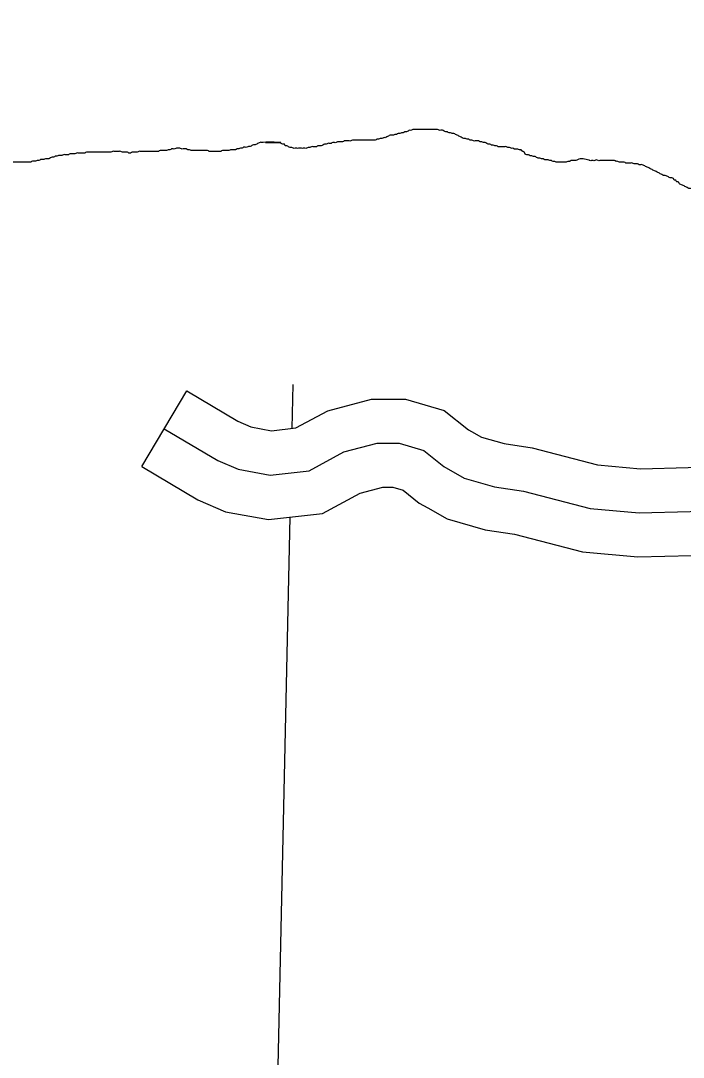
# Model space of a CAD drawing. Extents: x 813775 to 1157140, y 1757555 to 1979907.
# Drawn here: x 1019875 to 1022131, y 1822306 to 1825839 of the extents above; entities that cross this region are included whole.
import ezdxf

# ---------------------------------------------------------------- set-up
doc = ezdxf.new("R2010")
doc.units = 0
for name, color, linetype in [('Level 35', 7, 'Continuous'), ('Level 45', 7, 'Continuous'), ('Level 5', 7, 'Continuous')]:
    doc.layers.add(name, color=color, linetype=linetype)

msp = doc.modelspace()

# ---------------------------------------------------------------- linework, layer by layer
at = {"layer": 'Level 35'}
for points in [[(1021277.8, 1825467.9), (1021272.2, 1825467.9), (1021266.6, 1825467.9), (1021261, 1825467.9), (1021255.4, 1825467.9), (1021249.9, 1825467.9), (1021244.3, 1825467.9), (1021238.7, 1825467.9), (1021233.1, 1825467.9), (1021227.6, 1825467.9), (1021222, 1825467.9), (1021216.4, 1825467.9), (1021210.8, 1825467.9), (1021205.2, 1825465.1), (1021199.7, 1825465.1), (1021194.1, 1825462.3), (1021188.5, 1825459.6), (1021182.9, 1825459.6), (1021177.3, 1825456.8), (1021171.8, 1825456.8), (1021166.2, 1825454), (1021160.6, 1825454), (1021155, 1825451.2), (1021149.4, 1825451.2), (1021143.9, 1825448.4), (1021138.3, 1825448.4), (1021132.7, 1825448.4), (1021127.1, 1825445.6), (1021121.5, 1825442.8), (1021116, 1825440), (1021110.4, 1825440), (1021104.8, 1825437.2), (1021099.2, 1825437.2), (1021093.7, 1825434.4), (1021088.1, 1825434.4), (1021082.5, 1825431.6), (1021076.9, 1825431.6), (1021071.3, 1825431.6), (1021065.8, 1825431.6), (1021060.2, 1825431.6), (1021054.6, 1825431.6), (1021049, 1825431.6), (1021043.4, 1825431.6), (1021037.9, 1825431.6), (1021032.3, 1825431.6), (1021026.7, 1825431.6), (1021021.1, 1825431.6), (1021015.5, 1825431.6), (1021010, 1825431.6), (1021004.4, 1825431.6), (1020998.8, 1825428.9), (1020993.2, 1825428.9), (1020987.7, 1825428.9), (1020982.1, 1825428.9), (1020976.5, 1825428.9), (1020970.9, 1825426.1), (1020965.3, 1825426.1), (1020959.8, 1825426.1), (1020954.2, 1825426.1), (1020948.6, 1825423.3), (1020943, 1825423.3), (1020937.4, 1825423.3), (1020931.9, 1825420.5), (1020926.3, 1825420.5), (1020920.7, 1825420.5), (1020915.1, 1825417.7), (1020909.5, 1825417.7), (1020904, 1825414.9), (1020898.4, 1825412.1), (1020892.8, 1825412.1), (1020887.2, 1825412.1), (1020881.7, 1825409.3), (1020876.1, 1825409.3), (1020870.5, 1825409.3), (1020864.9, 1825409.3), (1020859.3, 1825406.5), (1020853.8, 1825406.5), (1020848.2, 1825403.7), (1020842.6, 1825403.7), (1020837, 1825403.7), (1020831.4, 1825403.7), (1020825.9, 1825403.7), (1020820.3, 1825403.7), (1020814.7, 1825403.7), (1020809.1, 1825403.7), (1020803.5, 1825403.7), (1020798, 1825406.5), (1020792.4, 1825406.5), (1020786.8, 1825409.3), (1020781.2, 1825412.1), (1020775.6, 1825412.1)], [(1021810.9, 1825363), (1021771.5, 1825364.7), (1021765.9, 1825361.9), (1021760.3, 1825361.9), (1021754.8, 1825361.9), (1021749.2, 1825361.9), (1021743.6, 1825359.1), (1021738, 1825359.1), (1021732.5, 1825356.3), (1021726.9, 1825356.3), (1021721.3, 1825356.3), (1021715.7, 1825356.3), (1021710.1, 1825356.3), (1021704.6, 1825356.3), (1021699, 1825356.3), (1021693.4, 1825359.1), (1021687.8, 1825359.1), (1021682.2, 1825361.9), (1021676.7, 1825361.9), (1021671.1, 1825364.7), (1021665.5, 1825364.7), (1021659.9, 1825364.7), (1021654.3, 1825367.5), (1021648.8, 1825367.5), (1021643.2, 1825370.2), (1021637.6, 1825370.2), (1021632, 1825373), (1021626.5, 1825375.8), (1021620.9, 1825375.8), (1021615.3, 1825378.6), (1021609.7, 1825378.6), (1021604.1, 1825381.4), (1021598.6, 1825381.4), (1021593, 1825384.2), (1021590.2, 1825389.8), (1021584.6, 1825392.6), (1021579, 1825398.2), (1021573.5, 1825398.2), (1021567.9, 1825400.9), (1021562.3, 1825400.9), (1021556.7, 1825400.9), (1021551.1, 1825403.7), (1021545.6, 1825403.7), (1021540, 1825406.5), (1021534.4, 1825406.5), (1021528.8, 1825409.3), (1021523.2, 1825409.3), (1021517.7, 1825409.3), (1021512.1, 1825409.3), (1021506.5, 1825409.3), (1021500.9, 1825409.3), (1021495.3, 1825412.1), (1021489.8, 1825412.1), (1021484.2, 1825414.9), (1021478.6, 1825414.9), (1021473, 1825417.7), (1021467.4, 1825417.7), (1021461.9, 1825420.5), (1021456.3, 1825423.3), (1021450.7, 1825423.3), (1021445.1, 1825426.1), (1021439.6, 1825426.1), (1021434, 1825428.9), (1021428.4, 1825428.9), (1021422.8, 1825428.9), (1021417.2, 1825428.9), (1021411.7, 1825431.6), (1021406.1, 1825431.6), (1021400.5, 1825434.4), (1021394.9, 1825434.4), (1021389.3, 1825437.2), (1021383.8, 1825437.2), (1021378.2, 1825440), (1021372.6, 1825442.8), (1021367, 1825445.6), (1021361.4, 1825448.4), (1021355.9, 1825451.2), (1021350.3, 1825454), (1021344.7, 1825454), (1021339.1, 1825456.8), (1021333.6, 1825456.8), (1021328, 1825459.6), (1021322.4, 1825459.6), (1021316.8, 1825462.3), (1021311.2, 1825465.1), (1021305.7, 1825465.1), (1021300.1, 1825465.1), (1021294.5, 1825467.9), (1021288.9, 1825467.9), (1021283.3, 1825467.9), (1021277.8, 1825467.9)], [(1020708.7, 1825424), (1020760.2, 1825423.8), (1020700.9, 1825424), (1020695.3, 1825424), (1020689.7, 1825424), (1020684.2, 1825421.2), (1020678.6, 1825418.4), (1020673, 1825415.6), (1020667.4, 1825415.6), (1020661.8, 1825412.8), (1020656.3, 1825410), (1020650.7, 1825410), (1020645.1, 1825407.2), (1020639.5, 1825407.2), (1020633.9, 1825407.2), (1020628.4, 1825404.4), (1020622.8, 1825404.4), (1020617.2, 1825401.6), (1020611.6, 1825401.6), (1020606, 1825398.8), (1020600.5, 1825398.8), (1020594.9, 1825398.8), (1020589.3, 1825398.8), (1020583.7, 1825396.1), (1020578.2, 1825396.1), (1020572.6, 1825396.1), (1020567, 1825396.1), (1020561.4, 1825396.1), (1020555.8, 1825393.3), (1020550.3, 1825393.3), (1020544.7, 1825393.3), (1020539.1, 1825393.3), (1020533.5, 1825393.3), (1020527.9, 1825393.3), (1020522.4, 1825393.3), (1020516.8, 1825393.3), (1020511.2, 1825396.1), (1020505.6, 1825396.1), (1020500, 1825396.1), (1020494.5, 1825396.1), (1020488.9, 1825396.1), (1020483.3, 1825396.1), (1020477.7, 1825396.1), (1020472.2, 1825396.1), (1020466.6, 1825396.1), (1020461, 1825396.1), (1020455.4, 1825396.1), (1020449.8, 1825398.8), (1020444.3, 1825398.8), (1020438.7, 1825401.6), (1020433.1, 1825401.6), (1020427.5, 1825401.6), (1020421.9, 1825401.6), (1020416.4, 1825404.4), (1020410.8, 1825404.4), (1020405.2, 1825404.4), (1020399.6, 1825401.6), (1020394, 1825401.6), (1020388.5, 1825401.6), (1020382.9, 1825398.8), (1020377.3, 1825398.8), (1020371.7, 1825396.1), (1020366.1, 1825396.1), (1020360.6, 1825396.1), (1020355, 1825396.1), (1020349.4, 1825396.1), (1020343.8, 1825393.3), (1020338.3, 1825393.3), (1020332.7, 1825393.3), (1020327.1, 1825393.3), (1020321.5, 1825393.3), (1020315.9, 1825393.3), (1020310.4, 1825393.3), (1020304.8, 1825393.3), (1020299.2, 1825393.3), (1020293.6, 1825393.3)], [(1020775.6, 1825412.1), (1020772.9, 1825417.7), (1020767.3, 1825417.7), (1020761.7, 1825420.5), (1020760.2, 1825423.8)], [(1020293.6, 1825393.3), (1020288, 1825393.3), (1020282.5, 1825393.3), (1020276.9, 1825393.3), (1020271.3, 1825390.5), (1020265.7, 1825390.5), (1020260.1, 1825390.5), (1020254.6, 1825390.5), (1020249, 1825387.7), (1020243.4, 1825387.7), (1020237.8, 1825390.5), (1020232.3, 1825390.5), (1020226.7, 1825390.5), (1020221.1, 1825390.5), (1020215.5, 1825393.3), (1020209.9, 1825393.3), (1020204.4, 1825393.3), (1020198.8, 1825393.3), (1020193.2, 1825393.3), (1020187.6, 1825393.3), (1020182, 1825390.5), (1020176.5, 1825390.5), (1020170.9, 1825390.5), (1020165.3, 1825390.5), (1020159.7, 1825390.5), (1020154.1, 1825390.5), (1020148.6, 1825390.5), (1020143, 1825390.5), (1020137.4, 1825390.5), (1020131.8, 1825390.5), (1020126.3, 1825390.5), (1020120.7, 1825390.5), (1020115.1, 1825390.5), (1020109.5, 1825390.5), (1020103.9, 1825390.5), (1020098.4, 1825390.5), (1020092.8, 1825387.7), (1020087.2, 1825387.7), (1020081.6, 1825387.7), (1020076, 1825387.7), (1020070.5, 1825387.7), (1020064.9, 1825387.7), (1020059.3, 1825384.9), (1020053.7, 1825384.9), (1020048.1, 1825384.9), (1020042.6, 1825384.9), (1020037, 1825382.1), (1020031.4, 1825382.1), (1020025.8, 1825382.1), (1020020.2, 1825382.1), (1020014.7, 1825379.3), (1020009.1, 1825379.3), (1020003.5, 1825379.3), (1019997.9, 1825376.5), (1019992.4, 1825376.5), (1019986.8, 1825373.7), (1019981.2, 1825373.7), (1019975.6, 1825370.9), (1019970, 1825368.1), (1019964.5, 1825368.1), (1019958.9, 1825368.1), (1019953.3, 1825365.4), (1019947.7, 1825365.4), (1019942.1, 1825365.4), (1019936.6, 1825362.6), (1019931, 1825362.6), (1019925.4, 1825359.8), (1019919.8, 1825359.8), (1019914.2, 1825359.8), (1019908.7, 1825357), (1019903.1, 1825357), (1019897.5, 1825357), (1019891.9, 1825357), (1019886.4, 1825357), (1019880.8, 1825357), (1019875.2, 1825357), (1019869.6, 1825357), (1019864, 1825357), (1019858.5, 1825357), (1019852.9, 1825357), (1019847.3, 1825357), (1019841.7, 1825357), (1019836.1, 1825357), (1019830.6, 1825359.8), (1019825, 1825359.8), (1019819.4, 1825359.8), (1019813.8, 1825359.8), (1019808.2, 1825359.8), (1019802.7, 1825359.8), (1019797.1, 1825359.8), (1019791.5, 1825359.8)], [(1021902.6, 1825359.1), (1021897, 1825361.9), (1021891.5, 1825361.9), (1021885.9, 1825361.9), (1021880.3, 1825361.9), (1021874.7, 1825361.9), (1021869.1, 1825361.9), (1021863.6, 1825361.9), (1021858, 1825361.9), (1021852.4, 1825361.9), (1021846.8, 1825361.9), (1021841.2, 1825361.9), (1021835.7, 1825364.7), (1021830.1, 1825361.9), (1021824.5, 1825361.9), (1021818.9, 1825361.9), (1021813.3, 1825361.9), (1021810.9, 1825363)], [(1022424.3, 1825266.2), (1022390.8, 1825272.6), (1022385.2, 1825272.6), (1022379.6, 1825269.8), (1022374, 1825267), (1022368.5, 1825267), (1022362.9, 1825264.2), (1022357.3, 1825261.4), (1022351.7, 1825258.6), (1022346.1, 1825258.6), (1022340.6, 1825255.8), (1022335, 1825255.8), (1022329.4, 1825253), (1022323.8, 1825250.2), (1022318.3, 1825250.2), (1022312.7, 1825250.2), (1022307.1, 1825247.4), (1022301.5, 1825247.4), (1022295.9, 1825247.4), (1022290.4, 1825247.4), (1022284.8, 1825247.4), (1022279.2, 1825247.4), (1022273.6, 1825250.2), (1022268, 1825250.2), (1022262.5, 1825250.2), (1022256.9, 1825250.2), (1022251.3, 1825250.2), (1022245.7, 1825250.2), (1022240.1, 1825253), (1022234.6, 1825253), (1022229, 1825255.8), (1022223.4, 1825255.8), (1022217.8, 1825255.8), (1022212.2, 1825258.6), (1022206.7, 1825258.6), (1022201.1, 1825258.6), (1022195.5, 1825258.6), (1022189.9, 1825258.6), (1022184.4, 1825261.4), (1022178.8, 1825261.4), (1022173.2, 1825261.4), (1022167.6, 1825264.2), (1022162, 1825264.2), (1022156.5, 1825267), (1022150.9, 1825267), (1022145.3, 1825269.8), (1022139.7, 1825272.6), (1022134.1, 1825275.4), (1022128.6, 1825278.1), (1022123, 1825280.9), (1022117.4, 1825283.7), (1022114.6, 1825289.3), (1022109, 1825289.3), (1022106.2, 1825294.9), (1022100.7, 1825294.9), (1022097.9, 1825300.5), (1022092.3, 1825303.3), (1022086.7, 1825303.3), (1022081.1, 1825306.1), (1022075.6, 1825308.8), (1022070, 1825311.6), (1022064.4, 1825311.6), (1022058.8, 1825314.4), (1022053.2, 1825317.2), (1022047.7, 1825320), (1022042.1, 1825322.8), (1022036.5, 1825325.6), (1022030.9, 1825328.4), (1022025.4, 1825331.2), (1022019.8, 1825334), (1022014.2, 1825336.8), (1022008.6, 1825339.5), (1022003, 1825342.3), (1021997.5, 1825345.1), (1021991.9, 1825347.9), (1021986.3, 1825347.9), (1021980.7, 1825347.9), (1021975.1, 1825350.7), (1021969.6, 1825350.7), (1021964, 1825350.7), (1021958.4, 1825353.5), (1021952.8, 1825353.5), (1021947.2, 1825353.5), (1021941.7, 1825353.5), (1021936.1, 1825353.5), (1021930.5, 1825356.3), (1021924.9, 1825356.3), (1021919.4, 1825356.3), (1021913.8, 1825356.3), (1021908.2, 1825359.1), (1021902.6, 1825359.1)]]:
    msp.add_spline(points, degree=3, dxfattribs=at)
at = {"layer": 'Level 45'}
msp.add_line((1020286.9, 1824319.3), (1020440.3, 1824577.1), dxfattribs=at)
for points in [[(1021586.8, 1824235.8), (1021813.8, 1824176.5), (1021981.6, 1824161.7), (1022154.4, 1824166.6), (1022430.8, 1824181.4), (1022672.7, 1824176.5), (1022845.4, 1824186.4), (1022904.7, 1824230.8), (1022978.7, 1824329.6), (1023037.9, 1824463), (1023033, 1824601.4), (1022973.8, 1824764.4), (1022884.9, 1824912.6), (1022840.5, 1825006.5), (1022840.5, 1825149.8), (1022875.1, 1825209.1), (1023023.1, 1825332.6), (1023176.1, 1825426.5), (1023299.5, 1825535.2), (1023388.4, 1825688.4), (1023482.2, 1825838.5)], [(1020440.3, 1824577.1), (1020614.5, 1824473.5), (1020658.9, 1824454.4), (1020729.2, 1824441.6), (1020811.5, 1824450.8), (1020920.2, 1824509.7), (1021070, 1824548.8), (1021184.9, 1824548.8), (1021317.2, 1824509.9), (1021400.3, 1824444.5), (1021410.1, 1824438.9)], [(1020363.6, 1824448.2), (1020546.3, 1824339.5), (1020615.4, 1824309.9), (1020724, 1824290.1), (1020857.2, 1824304.9), (1020975.7, 1824369.2), (1021089.2, 1824398.8), (1021163.3, 1824398.8), (1021247.2, 1824374.1), (1021316.3, 1824319.8), (1021385.4, 1824280.2), (1021489, 1824250.6), (1021586.8, 1824235.8)], [(1021410.1, 1824438.9), (1021444.1, 1824419.5), (1021521, 1824397.5), (1021617.1, 1824382.9), (1021839.5, 1824324.8), (1021986.1, 1824311.8), (1022148.2, 1824316.5), (1022362.1, 1824327.9)], [(1020286.9, 1824319.3), (1020478, 1824205.6), (1020571.8, 1824165.4), (1020718.7, 1824138.6), (1020902.9, 1824159.1), (1021031.2, 1824228.6), (1021108.5, 1824248.8), (1021141.6, 1824248.8), (1021177.1, 1824238.4), (1021232.2, 1824195), (1021261.1, 1824178.5)], [(1021261.2, 1824178.5), (1021326.7, 1824141), (1021457, 1824103.7), (1021556.5, 1824088.6), (1021788.1, 1824028.2), (1021977.2, 1824011.5), (1022160.6, 1824016.7), (1022378.2, 1824028.4)]]:
    msp.add_lwpolyline(points, dxfattribs=at)
at = {"layer": 'Level 5'}
for points in [[(1020801, 1824599), (1020797.8, 1824449.3)], [(1020791.2, 1824146.7), (1020700.2, 1819988.7)]]:
    msp.add_lwpolyline(points, dxfattribs=at)

doc.saveas('drawing.dxf')
